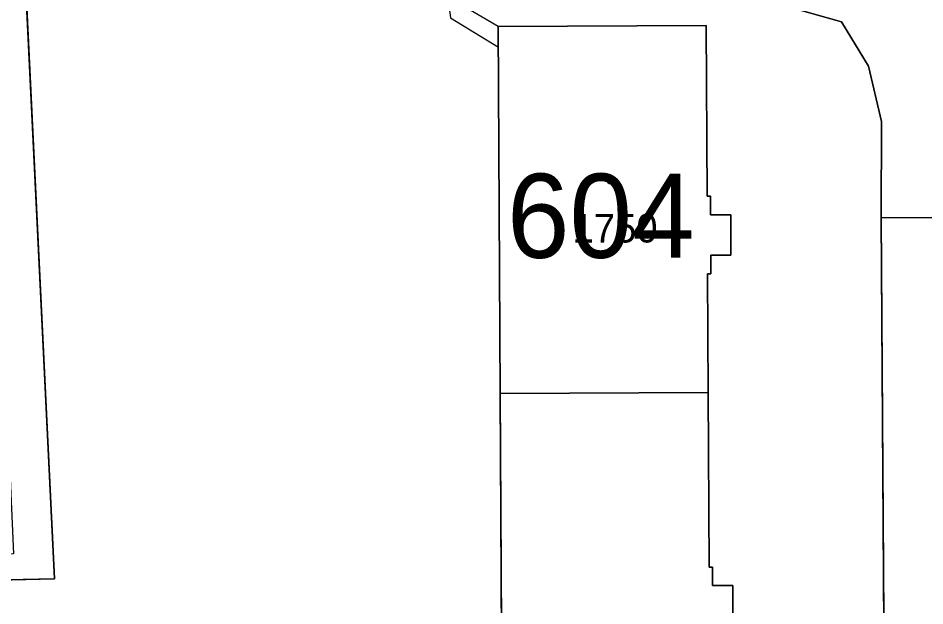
# Model space of a CAD drawing. Extents: x -689422 to -685210, y -987725 to -982160.
# Drawn here: x -687143.6 to -687089.7, y -985031.8 to -984996.9 of the extents above; entities that cross this region are included whole.
import ezdxf

# ---------------------------------------------------------------- set-up
doc = ezdxf.new("R2010")
doc.units = 0
for name, color, linetype in [('KN_Budovy', 7, 'Continuous'), ('KN_Budovy_cisla_domovni', 7, 'Continuous'), ('KN_Hranice_parcel', 7, 'Continuous'), ('KN_Parcelni cisla', 7, 'Continuous'), ('KN_Polygon parcely', 7, 'Continuous'), ('KN_POZEMKY_OSTATNI PLOCHA', 7, 'Continuous'), ('KN_POZEMKY_TTP', 7, 'Continuous'), ('KN_POZEMKY_ZASTAVENA PLOCHA', 7, 'Continuous'), ('KN_VYUZITI_17_ostatni plocha_ostatni komunikace', 7, 'Continuous'), ('KN_VYUZITI_26_ostatni plocha_jina plocha', 7, 'Continuous'), ('KN_Věcná břemena k části', 7, 'Continuous'), ('KN_Značky budov', 7, 'Continuous')]:
    doc.layers.add(name, color=color, linetype=linetype)

msp = doc.modelspace()

# ---------------------------------------------------------------- linework, layer by layer
at = {"layer": 'KN_Budovy'}
for points in [[(-687102.6, -985012.08), (-687102.4, -985012.08), (-687102.41, -985010.98), (-687101.21, -985010.97), (-687101.22, -985008.57), (-687102.42, -985008.57), (-687102.43, -985007.47), (-687102.63, -985007.47), (-687102.68, -984997.31), (-687115.05, -984997.38), (-687114.93, -985019.2), (-687102.56, -985019.14)], [(-687102.19, -985051.14), (-687102.39, -985051.15), (-687102.48, -985034.12), (-687102.28, -985034.12), (-687102.29, -985033.02), (-687101.09, -985033.02), (-687101.1, -985030.61), (-687102.3, -985030.62), (-687102.31, -985029.52), (-687102.51, -985029.52), (-687102.56, -985019.14), (-687114.93, -985019.2), (-687114.7, -985063), (-687102.33, -985062.89), (-687102.37, -985055.75), (-687102.17, -985055.75), (-687102.17, -985054.65), (-687100.97, -985054.64), (-687100.99, -985052.24), (-687102.19, -985052.25)]]:
    msp.add_lwpolyline(points, close=True, dxfattribs=at)
at = {"layer": 'KN_Hranice_parcel'}
for p, q in [((-687092.26, -985008.75), (-687086.26, -985008.71)), ((-687102.56, -985019.14), (-687114.93, -985019.2))]:
    msp.add_line(p, q, dxfattribs=at)
for points in [[(-687134.93, -984991.18), (-687134.93, -984993.12), (-687113.36, -984993.66), (-687112.62, -984992.01), (-687094.63, -984997.09), (-687093.03, -984999.73), (-687092.25, -985003.03), (-687092.26, -985008.75)], [(-687161.67, -985065.11), (-687161.13, -985030.64), (-687141.46, -985030.23), (-687143.35, -984991.35)], [(-687102.56, -985019.14), (-687102.6, -985012.08), (-687102.4, -985012.08), (-687102.41, -985010.98), (-687101.21, -985010.97), (-687101.22, -985008.57), (-687102.42, -985008.57), (-687102.43, -985007.47), (-687102.63, -985007.47), (-687102.68, -984997.31), (-687115.05, -984997.38), (-687114.93, -985019.2)], [(-687121.83, -985065.3), (-687091.9, -985065.24), (-687092.26, -985008.75)], [(-687114.93, -985019.2), (-687114.7, -985063), (-687102.33, -985062.89), (-687102.37, -985055.75), (-687102.17, -985055.75), (-687102.17, -985054.65), (-687100.97, -985054.64), (-687100.99, -985052.24), (-687102.19, -985052.25), (-687102.19, -985051.14), (-687102.39, -985051.15), (-687102.48, -985034.12), (-687102.28, -985034.12), (-687102.29, -985033.02), (-687101.09, -985033.02), (-687101.1, -985030.61), (-687102.3, -985030.62), (-687102.31, -985029.52), (-687102.51, -985029.52), (-687102.56, -985019.14)]]:
    msp.add_lwpolyline(points, dxfattribs=at)
at = {"layer": 'KN_Polygon parcely'}
for points in [[(-687161.13, -985030.64), (-687141.46, -985030.23), (-687143.35, -984991.35), (-687142.57, -984967.37), (-687142.81, -984964.36), (-687134.89, -984964.2), (-687134.89, -984961.86), (-687115.9, -984961.81), (-687112.89, -984962.18), (-687091.17, -984963.32), (-687090.07, -984963.3), (-687142.47, -984911.12), (-687148.73, -984919.87), (-687143.89, -985028.73), (-687163.32, -985029.94), (-687162.57, -985065.19), (-687161.67, -985065.11)], [(-687092.26, -985008.75), (-687092.25, -985003.03), (-687093.03, -984999.73), (-687094.63, -984997.09), (-687112.62, -984992.01), (-687113.36, -984993.66), (-687134.93, -984993.12), (-687134.93, -984991.18), (-687143.35, -984991.35), (-687141.46, -985030.23), (-687161.13, -985030.64), (-687161.67, -985065.11), (-687146.86, -985065.35), (-687121.83, -985065.3), (-687091.9, -985065.24)], [(-687114.93, -985019.2), (-687102.56, -985019.14), (-687102.6, -985012.08), (-687102.4, -985012.08), (-687102.41, -985010.98), (-687101.21, -985010.97), (-687101.22, -985008.57), (-687102.42, -985008.57), (-687102.43, -985007.47), (-687102.63, -985007.47), (-687102.68, -984997.31), (-687115.05, -984997.38)], [(-687100.99, -985052.24), (-687102.19, -985052.25), (-687102.19, -985051.14), (-687102.39, -985051.15), (-687102.48, -985034.12), (-687102.28, -985034.12), (-687102.29, -985033.02), (-687101.09, -985033.02), (-687101.1, -985030.61), (-687102.3, -985030.62), (-687102.31, -985029.52), (-687102.51, -985029.52), (-687102.56, -985019.14), (-687114.93, -985019.2), (-687114.7, -985063), (-687102.33, -985062.89), (-687102.37, -985055.75), (-687102.17, -985055.75), (-687102.17, -985054.65), (-687100.97, -985054.64)]]:
    msp.add_lwpolyline(points, close=True, dxfattribs=at)
for points in [[(-687088.42, -984996.66), (-687094.86, -984990.38), (-687115.03, -984990.78), (-687134.93, -984991.18), (-687134.93, -984993.12), (-687113.36, -984993.66), (-687112.62, -984992.01), (-687094.63, -984997.09), (-687093.03, -984999.73), (-687092.25, -985003.03), (-687092.26, -985008.75), (-687086.26, -985008.71)], [(-687114.7, -985063), (-687114.93, -985019.2), (-687115.05, -984997.38), (-687102.68, -984997.31), (-687102.63, -985007.47), (-687102.43, -985007.47), (-687102.42, -985008.57), (-687101.22, -985008.57), (-687101.21, -985010.97), (-687102.41, -985010.98), (-687102.4, -985012.08), (-687102.6, -985012.08), (-687102.56, -985019.14), (-687102.51, -985029.52), (-687102.31, -985029.52), (-687102.3, -985030.62), (-687101.1, -985030.61), (-687101.09, -985033.02)], [(-687086.26, -985008.71), (-687092.26, -985008.75), (-687091.9, -985065.24), (-687121.83, -985065.3), (-687121.89, -985068.34), (-687109.85, -985068.35), (-687094.12, -985068.38), (-687093.9, -985075.26), (-687091.99, -985075.42), (-687092.1, -985078.65), (-687092.32, -985079.99), (-687085.57, -985080.1)]]:
    msp.add_lwpolyline(points, dxfattribs=at)
at = {"layer": 'KN_POZEMKY_OSTATNI PLOCHA'}
for p, q in [((-687141.46, -985030.23), (-687143.35, -984991.35)), ((-687094.63, -984997.09), (-687112.62, -984992.01)), ((-687112.62, -984992.01), (-687094.63, -984997.09)), ((-687093.03, -984999.73), (-687094.63, -984997.09)), ((-687094.63, -984997.09), (-687093.03, -984999.73)), ((-687102.68, -984997.31), (-687115.05, -984997.38)), ((-687115.05, -984997.38), (-687114.93, -985019.2)), ((-687102.63, -985007.47), (-687102.68, -984997.31)), ((-687092.25, -985003.03), (-687093.03, -984999.73)), ((-687093.03, -984999.73), (-687092.25, -985003.03)), ((-687092.26, -985008.75), (-687092.25, -985003.03)), ((-687092.25, -985003.03), (-687092.26, -985008.75)), ((-687102.43, -985007.47), (-687102.63, -985007.47)), ((-687102.42, -985008.57), (-687102.43, -985007.47)), ((-687101.22, -985008.57), (-687102.42, -985008.57)), ((-687101.21, -985010.97), (-687101.22, -985008.57)), ((-687086.26, -985008.71), (-687092.26, -985008.75)), ((-687092.26, -985008.75), (-687086.26, -985008.71)), ((-687091.9, -985065.24), (-687092.26, -985008.75)), ((-687092.26, -985008.75), (-687091.9, -985065.24)), ((-687102.41, -985010.98), (-687101.21, -985010.97)), ((-687102.4, -985012.08), (-687102.41, -985010.98)), ((-687102.56, -985019.14), (-687102.6, -985012.08)), ((-687102.6, -985012.08), (-687102.4, -985012.08)), ((-687114.93, -985019.2), (-687114.7, -985063)), ((-687102.51, -985029.52), (-687102.56, -985019.14)), ((-687102.31, -985029.52), (-687102.51, -985029.52)), ((-687102.3, -985030.62), (-687102.31, -985029.52)), ((-687161.13, -985030.64), (-687141.46, -985030.23)), ((-687101.1, -985030.61), (-687102.3, -985030.62)), ((-687101.09, -985033.02), (-687101.1, -985030.61))]:
    msp.add_line(p, q, dxfattribs=at)
at = {"layer": 'KN_POZEMKY_TTP'}
for p, q in [((-687143.35, -984991.35), (-687141.46, -985030.23)), ((-687141.46, -985030.23), (-687161.13, -985030.64))]:
    msp.add_line(p, q, dxfattribs=at)
at = {"layer": 'KN_POZEMKY_ZASTAVENA PLOCHA'}
for p, q in [((-687115.05, -984997.38), (-687102.68, -984997.31)), ((-687114.93, -985019.2), (-687115.05, -984997.38)), ((-687102.68, -984997.31), (-687102.63, -985007.47)), ((-687102.63, -985007.47), (-687102.43, -985007.47)), ((-687102.43, -985007.47), (-687102.42, -985008.57)), ((-687102.42, -985008.57), (-687101.22, -985008.57)), ((-687101.22, -985008.57), (-687101.21, -985010.97)), ((-687101.21, -985010.97), (-687102.41, -985010.98)), ((-687102.41, -985010.98), (-687102.4, -985012.08)), ((-687102.4, -985012.08), (-687102.6, -985012.08)), ((-687102.6, -985012.08), (-687102.56, -985019.14)), ((-687114.93, -985019.2), (-687102.56, -985019.14)), ((-687102.56, -985019.14), (-687114.93, -985019.2)), ((-687114.7, -985063), (-687114.93, -985019.2)), ((-687102.56, -985019.14), (-687102.51, -985029.52)), ((-687102.51, -985029.52), (-687102.31, -985029.52)), ((-687102.31, -985029.52), (-687102.3, -985030.62)), ((-687102.3, -985030.62), (-687101.1, -985030.61)), ((-687101.1, -985030.61), (-687101.09, -985033.02))]:
    msp.add_line(p, q, dxfattribs=at)
at = {"layer": 'KN_VYUZITI_17_ostatni plocha_ostatni komunikace'}
for p, q in [((-687094.63, -984997.09), (-687112.62, -984992.01)), ((-687093.03, -984999.73), (-687094.63, -984997.09)), ((-687092.25, -985003.03), (-687093.03, -984999.73)), ((-687092.26, -985008.75), (-687092.25, -985003.03)), ((-687086.26, -985008.71), (-687092.26, -985008.75)), ((-687092.26, -985008.75), (-687086.26, -985008.71)), ((-687091.9, -985065.24), (-687092.26, -985008.75))]:
    msp.add_line(p, q, dxfattribs=at)
at = {"layer": 'KN_VYUZITI_26_ostatni plocha_jina plocha'}
for p, q in [((-687141.46, -985030.23), (-687143.35, -984991.35)), ((-687112.62, -984992.01), (-687094.63, -984997.09)), ((-687094.63, -984997.09), (-687093.03, -984999.73)), ((-687102.68, -984997.31), (-687115.05, -984997.38)), ((-687115.05, -984997.38), (-687114.93, -985019.2)), ((-687102.63, -985007.47), (-687102.68, -984997.31)), ((-687093.03, -984999.73), (-687092.25, -985003.03)), ((-687092.25, -985003.03), (-687092.26, -985008.75)), ((-687102.43, -985007.47), (-687102.63, -985007.47)), ((-687102.42, -985008.57), (-687102.43, -985007.47)), ((-687101.22, -985008.57), (-687102.42, -985008.57)), ((-687101.21, -985010.97), (-687101.22, -985008.57)), ((-687092.26, -985008.75), (-687091.9, -985065.24)), ((-687102.41, -985010.98), (-687101.21, -985010.97)), ((-687102.4, -985012.08), (-687102.41, -985010.98)), ((-687102.56, -985019.14), (-687102.6, -985012.08)), ((-687102.6, -985012.08), (-687102.4, -985012.08)), ((-687114.93, -985019.2), (-687114.7, -985063)), ((-687102.51, -985029.52), (-687102.56, -985019.14)), ((-687102.31, -985029.52), (-687102.51, -985029.52)), ((-687102.3, -985030.62), (-687102.31, -985029.52)), ((-687161.13, -985030.64), (-687141.46, -985030.23)), ((-687101.1, -985030.61), (-687102.3, -985030.62)), ((-687101.09, -985033.02), (-687101.1, -985030.61))]:
    msp.add_line(p, q, dxfattribs=at)
at = {"layer": 'KN_Věcná břemena k části'}
msp.add_lwpolyline([(-687145.51, -984992.4), (-687143.25, -984993.35), (-687141.85, -984993.94), (-687120.85, -984994.18), (-687118.16, -984994.91), (-687117.89, -984996.86), (-687115.04, -984998.61), (-687115.05, -984997.38), (-687116.97, -984996.26), (-687117.2, -984994.55), (-687116.92, -984993.57), (-687116.12, -984990.8), (-687114.4, -984984.82)], dxfattribs=at)
msp.add_lwpolyline([(-687145.51, -984992.4), (-687143.25, -984993.35), (-687141.85, -984993.94), (-687120.85, -984994.18), (-687118.16, -984994.91), (-687117.89, -984996.86), (-687115.04, -984998.61), (-687115.05, -984997.38), (-687116.97, -984996.26), (-687117.2, -984994.55), (-687116.92, -984993.57), (-687116.12, -984990.8), (-687114.4, -984984.82)], dxfattribs=at)
at = {"layer": 'KN_Značky budov'}
msp.add_circle((-687108.377, -985006.559), 0.175, dxfattribs=at)

# ---------------------------------------------------------------- texts
at = {"layer": 'KN_Budovy_cisla_domovni'}
msp.add_text('604', height=5, dxfattribs=at).set_placement((-687114.532, -985011.129))
at = {"layer": 'KN_Parcelni cisla'}
msp.add_text('1750', height=1.7, dxfattribs=at).set_placement((-687110.63, -985010.22))

doc.saveas('drawing.dxf')
